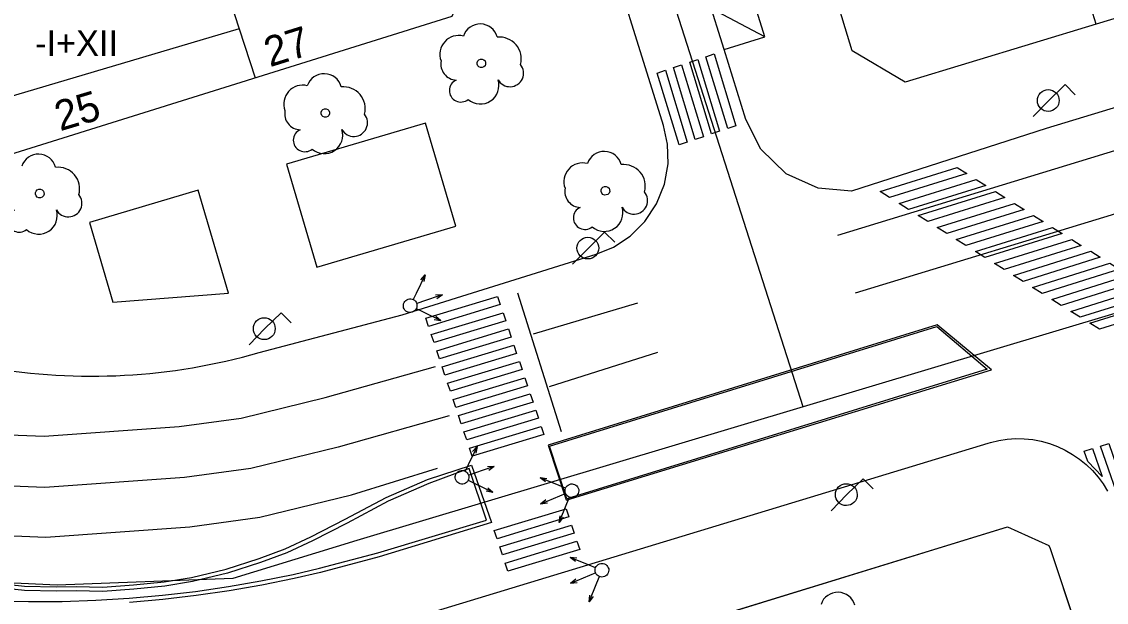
# Model space of a CAD drawing. Extents: x 282771 to 285132, y 4823109 to 4825496.
# Drawn here: x 284914.3 to 284977.7, y 4823874.3 to 4823908.2 of the extents above; entities that cross this region are included whole.
import ezdxf

# ---------------------------------------------------------------- set-up
doc = ezdxf.new("R2010")
doc.units = 0
for name, color, linetype in [('ACERA-BORDILLO', 7, 'Continuous'), ('ACERA-INTERIOR', 7, 'Continuous'), ('ARBOL', 7, 'Continuous'), ('BORDILLO', 7, 'Continuous'), ('CALLE-EJE', 7, 'Continuous'), ('CARGA_DESCARGA', 7, 'Continuous'), ('EDIFICIO', 7, 'Continuous'), ('FAROLA', 7, 'Continuous'), ('MEDIANERA', 7, 'Continuous'), ('NUM-LOCAL', 7, 'Continuous'), ('NUM-PORTAL', 7, 'Continuous'), ('PASO-PEATONES', 7, 'Continuous'), ('SEMAFORO', 7, 'Continuous'), ('SENAL-VIARIA', 7, 'Continuous'), ('TXT-ALTURA-EDIFICIO', 7, 'Continuous'), ('ZONA-VERDE', 7, 'Continuous')]:
    doc.layers.add(name, color=color, linetype=linetype)

msp = doc.modelspace()

# ---------------------------------------------------------------- linework, layer by layer
at = {"layer": 'ACERA-BORDILLO'}
for points in [[(285016.121, 4823914.704), (284974.158, 4823901.948), (284962.775, 4823898.293), (284960.836, 4823898.465), (284958.957, 4823899.314), (284957.476, 4823900.749), (284956.602, 4823902.488), (284955.327, 4823906.573), (284957.713, 4823907.318), (284951.722, 4823926.501), (284952.786, 4823928.629), (284937.838, 4823976.495), (284933.357, 4823976.922), (284932.224, 4823980.549), (284932.293, 4823981.312), (284932.88, 4823981.802), (284935.887, 4823982.741), (284934.025, 4823988.703), (284931.018, 4823987.764), (284930.256, 4823987.833), (284929.766, 4823988.42), (284927.46, 4823995.802), (284930.978, 4823998.486), (284922.691, 4824024.995)], [(284913.784, 4823887.781), (284914.28, 4823887.72), (284914.777, 4823887.665), (284915.275, 4823887.618), (284915.773, 4823887.577), (284916.272, 4823887.544), (284916.771, 4823887.518), (284917.271, 4823887.499), (284917.771, 4823887.487), (284918.271, 4823887.482), (284918.77, 4823887.484), (284919.27, 4823887.493), (284919.77, 4823887.509), (284920.27, 4823887.533), (284920.769, 4823887.563), (284921.267, 4823887.601), (284921.765, 4823887.646), (284922.263, 4823887.698), (284922.759, 4823887.756), (284923.255, 4823887.822), (284923.749, 4823887.895), (284924.243, 4823887.975), (284924.735, 4823888.062), (284925.226, 4823888.156), (284925.716, 4823888.257), (284926.204, 4823888.365), (284926.691, 4823888.479), (284927.176, 4823888.601), (284927.659, 4823888.73), (284928.141, 4823888.865), (284936.512, 4823891.069), (284947.851, 4823894.603), (284948.864, 4823895.023), (284949.835, 4823895.662), (284950.696, 4823896.514), (284951.38, 4823897.544), (284951.838, 4823898.693), (284952.05, 4823899.885), (284952.023, 4823901.047), (284951.793, 4823902.12), (284947.83, 4823914.809)], [(284936.967, 4823873.296), (284970.758, 4823883.575), (284970.892, 4823883.614), (284971.379, 4823883.729), (284971.874, 4823883.802), (284972.374, 4823883.834), (284972.874, 4823883.824), (284973.371, 4823883.772), (284973.863, 4823883.679), (284974.345, 4823883.546), (284974.814, 4823883.373), (284975.267, 4823883.161), (284975.701, 4823882.913), (284976.113, 4823882.629), (284976.5, 4823882.311), (284976.859, 4823881.963), (284977.187, 4823881.586), (284977.483, 4823881.183), (284977.745, 4823880.757)]]:
    msp.add_lwpolyline(points, dxfattribs=at)
at = {"layer": 'ACERA-INTERIOR'}
msp.add_lwpolyline([(284900.586, 4823868.441), (284909.579, 4823867.109), (284919.61, 4823866.436), (284940.722, 4823869.107), (284949.08, 4823871.663), (284971.895, 4823878.685), (284974.307, 4823877.596), (284974.381, 4823877.406), (284979.53, 4823861.955), (284956.768, 4823854.762), (284940.816, 4823851.679), (284924.81, 4823851.908), (284913.242, 4823853.286), (284904.582, 4823857.449)], close=True, dxfattribs=at)
at = {"layer": 'ARBOL'}
for centre, major_axis, start_param, end_param in [((284941.069, 4823907.022), (0.575, 0.865), 5.571865, 8.115544), ((284939.809, 4823906.292), (0.607, 0.914), 0.332204, 2.516034), ((284942.199, 4823906.022), (0.704, 1.06), 5.037628, 6.970868), ((284939.699, 4823905.722), (-0.518, -0.779), 5.09987, 6.837055), ((284942.809, 4823905.192), (-0.441, -0.664), 5.804346, 9.12097), ((284931.946, 4823904.118), (0.575, 0.865), 5.571865, 8.115544), ((284939.939, 4823904.172), (-0.372, -0.56), 4.142343, 7.558577), ((284941.079, 4823904.472), (-0.601, -0.904), 6.153272, 8.75335), ((284930.686, 4823903.388), (0.607, 0.914), 0.332204, 2.516034), ((284933.076, 4823903.118), (0.704, 1.06), 5.037628, 6.970868), ((284930.576, 4823902.818), (-0.518, -0.779), 5.09987, 6.837055), ((284933.686, 4823902.288), (-0.441, -0.664), 5.804346, 9.12097), ((284930.816, 4823901.268), (-0.372, -0.56), 4.142343, 7.558577), ((284931.956, 4823901.568), (-0.601, -0.904), 6.153272, 8.75335), ((284915.251, 4823899.418), (0.576, 0.864), 5.573195, 8.116874), ((284948.319, 4823899.578), (0.575, 0.865), 5.571865, 8.115544), ((284916.381, 4823898.418), (0.706, 1.059), 5.038958, 6.972198), ((284947.059, 4823898.848), (0.607, 0.914), 0.332204, 2.516034), ((284949.449, 4823898.578), (0.704, 1.06), 5.037628, 6.970868), ((284946.949, 4823898.278), (-0.518, -0.779), 5.09987, 6.837055), ((284916.991, 4823897.588), (-0.442, -0.663), 5.805676, 9.122301), ((284950.059, 4823897.748), (-0.441, -0.664), 5.804346, 9.12097), ((284914.121, 4823896.568), (-0.373, -0.559), 4.143674, 7.559907), ((284915.261, 4823896.868), (-0.602, -0.903), 6.154603, 8.75468), ((284947.189, 4823896.728), (-0.372, -0.56), 4.142343, 7.558577), ((284948.329, 4823897.028), (-0.601, -0.904), 6.153272, 8.75335), ((284961.977, 4823873.816), (0.576, 0.864), 5.572885, 8.116564)]:
    msp.add_ellipse(centre, major_axis=major_axis, ratio=0.999978, start_param=start_param, end_param=end_param, dxfattribs=at)
for centre in [(284941.139, 4823905.762), (284932.016, 4823902.858), (284915.321, 4823898.158), (284948.389, 4823898.318)]:
    msp.add_ellipse(centre, major_axis=(0.141, 0.212), ratio=0.999978, dxfattribs=at)
at = {"layer": 'BORDILLO'}
for points in [[(284946.088, 4823880.257), (284946.15, 4823880.257), (284970.954, 4823887.845), (284967.784, 4823890.489), (284945.052, 4823883.46), (284946.088, 4823880.257)], [(284912.787, 4823875.382), (284914.438, 4823875.204), (284916.286, 4823875.169), (284917.458, 4823875.187), (284919.006, 4823875.148), (284920.805, 4823875.282), (284922.592, 4823875.465), (284924.198, 4823875.724), (284926.223, 4823876.204), (284928.142, 4823876.826), (284929.669, 4823877.394), (284931.161, 4823878.088), (284933.186, 4823879.118), (284935.566, 4823880.398), (284937.982, 4823881.446), (284940.557, 4823882.281), (284941.733, 4823878.926), (284935.167, 4823876.926), (284931.743, 4823876.015), (284930.187, 4823875.655)], [(284930.187, 4823875.655), (284928.297, 4823875.271), (284926.388, 4823874.939), (284924.463, 4823874.659), (284922.522, 4823874.431), (284920.569, 4823874.257)]]:
    msp.add_lwpolyline(points, dxfattribs=at)
at = {"layer": 'CALLE-EJE'}
for points in [[(284959.951, 4823885.69), (284932.057, 4823972.777)], [(284978.357, 4823891.197), (284959.951, 4823885.69)], [(284959.951, 4823885.69), (284933.863, 4823877.885), (284926.617, 4823875.666), (284916.34, 4823875.266), (284908.732, 4823875.626)]]:
    msp.add_lwpolyline(points, dxfattribs=at)
at = {"layer": 'CARGA_DESCARGA'}
msp.add_lwpolyline([(284957.713, 4823907.318), (284954.581, 4823908.959), (284956.223, 4823912.091), (284953.091, 4823913.732), (284954.732, 4823916.863), (284951.6, 4823918.504), (284953.241, 4823921.636), (284950.11, 4823923.277), (284951.722, 4823926.501)], dxfattribs=at)
at = {"layer": 'EDIFICIO'}
for points in [[(284993.218, 4823912.947), (284977.078, 4823908.047), (284965.918, 4823904.667), (284962.808, 4823906.487), (284956.328, 4823927.837), (284951.658, 4823943.227), (284947.138, 4823958.077), (284942.478, 4823973.407), (284971.338, 4823982.218), (284963.159, 4824009.718), (284934.528, 4824000.188), (284928.689, 4824018.748), (284924.059, 4824033.508), (284925.889, 4824037.148), (284953.573, 4824046.162), (284952.624, 4824049.404), (284978.603, 4824056.507), (284987.449, 4824027.428), (284994.809, 4824003.878), (284998.168, 4823993.048), (285001.208, 4823983.278), (285004.118, 4823973.918), (285011.868, 4823949.008)], [(284900.914, 4823896.472), (284939.433, 4823908.51), (284940.916, 4823911.79), (284916.556, 4823989.795), (284902.908, 4823985.797), (284891.078, 4823982.087), (284885.758, 4823980.417), (284872.578, 4823976.297), (284877.718, 4823960.107), (284880.138, 4823952.506), (284883.888, 4823940.736), (284885.268, 4823936.386), (284890.388, 4823920.296), (284891.078, 4823918.126), (284897.392, 4823898.305), (284900.914, 4823896.472)]]:
    msp.add_lwpolyline(points, dxfattribs=at)
at = {"layer": 'FAROLA'}
for p, q in [((284975.258, 4823904.517), (284974.318, 4823903.587)), ((284975.848, 4823903.927), (284975.258, 4823904.517)), ((284974.318, 4823903.587), (284973.388, 4823902.647)), ((284948.344, 4823895.897), (284947.404, 4823894.967)), ((284948.934, 4823895.307), (284948.344, 4823895.897)), ((284947.404, 4823894.967), (284946.474, 4823894.027)), ((284929.427, 4823891.188), (284928.487, 4823890.258)), ((284930.017, 4823890.598), (284929.427, 4823891.188)), ((284928.487, 4823890.258), (284927.557, 4823889.318)), ((284963.451, 4823881.49), (284962.511, 4823880.56)), ((284964.041, 4823880.9), (284963.451, 4823881.49)), ((284962.511, 4823880.56), (284961.581, 4823879.62))]:
    msp.add_line(p, q, dxfattribs=at)
msp.add_circle((284947.364, 4823894.967), 0.638, dxfattribs=at)
for centre in [(284974.278, 4823903.587), (284928.447, 4823890.258), (284962.471, 4823880.56)]:
    msp.add_ellipse(centre, major_axis=(0.353, 0.531), ratio=0.999978, dxfattribs=at)
at = {"layer": 'MEDIANERA'}
for p, q in [((284977.078, 4823908.047), (284974.268, 4823917.117)), ((284926.408, 4823909.536), (284926.977, 4823907.786)), ((284926.977, 4823907.786), (284909.927, 4823902.736)), ((284926.977, 4823907.786), (284927.909, 4823904.908))]:
    msp.add_line(p, q, dxfattribs=at)
at = {"layer": 'PASO-PEATONES'}
for points in [[(284954.27, 4823906.149), (284954.744, 4823906.308), (284956.013, 4823902.112), (284955.539, 4823901.953)], [(284952.373, 4823905.513), (284952.847, 4823905.672), (284954.116, 4823901.476), (284953.642, 4823901.317)], [(284953.321, 4823905.831), (284953.795, 4823905.99), (284955.064, 4823901.794), (284954.59, 4823901.635)], [(284951.424, 4823905.195), (284951.898, 4823905.354), (284953.167, 4823901.158), (284952.693, 4823900.999)], [(284964.445, 4823898.263), (284968.958, 4823899.673), (284969.515, 4823899.323), (284965.002, 4823897.914)], [(284965.56, 4823897.564), (284970.073, 4823898.974), (284970.63, 4823898.624), (284966.117, 4823897.214)], [(284966.675, 4823896.865), (284971.187, 4823898.274), (284971.745, 4823897.925), (284967.232, 4823896.515)], [(284967.79, 4823896.165), (284972.302, 4823897.575), (284972.86, 4823897.225), (284968.347, 4823895.815)], [(284968.904, 4823895.466), (284973.417, 4823896.875), (284973.974, 4823896.526), (284969.462, 4823895.116)], [(284970.019, 4823894.766), (284974.532, 4823896.176), (284975.089, 4823895.826), (284970.577, 4823894.417)], [(284971.134, 4823894.067), (284975.647, 4823895.477), (284976.204, 4823895.127), (284971.691, 4823893.717)], [(284972.249, 4823893.368), (284976.762, 4823894.777), (284977.319, 4823894.428), (284972.806, 4823893.018)], [(284973.364, 4823892.668), (284977.876, 4823894.078), (284978.434, 4823893.728), (284973.921, 4823892.318)], [(284974.479, 4823891.969), (284978.991, 4823893.379), (284979.045, 4823893.345), (284979.549, 4823893.029), (284975.036, 4823891.619)], [(284937.892, 4823890.866), (284942.088, 4823892.136), (284942.247, 4823891.662), (284938.052, 4823890.392)], [(284975.593, 4823891.269), (284980.106, 4823892.679), (284980.664, 4823892.329), (284976.151, 4823890.92)], [(284976.708, 4823890.57), (284981.221, 4823891.98), (284981.778, 4823891.63), (284977.266, 4823890.22)], [(284938.211, 4823889.918), (284942.406, 4823891.188), (284942.566, 4823890.713), (284938.37, 4823889.444)], [(284938.529, 4823888.969), (284942.725, 4823890.239), (284942.884, 4823889.765), (284938.688, 4823888.495)], [(284938.847, 4823888.021), (284943.043, 4823889.291), (284943.202, 4823888.816), (284939.007, 4823887.547)], [(284939.166, 4823887.072), (284943.361, 4823888.342), (284943.521, 4823887.868), (284939.325, 4823886.598)], [(284939.484, 4823886.124), (284943.68, 4823887.394), (284943.839, 4823886.919), (284939.643, 4823885.65)], [(284939.802, 4823885.175), (284943.998, 4823886.445), (284944.157, 4823885.971), (284939.962, 4823884.701)], [(284940.121, 4823884.227), (284944.316, 4823885.497), (284944.475, 4823885.023), (284940.28, 4823883.753)], [(284940.439, 4823883.278), (284944.635, 4823884.548), (284944.794, 4823884.074), (284940.598, 4823882.804)], [(284976.377, 4823883.1), (284976.855, 4823883.248), (284977.422, 4823881.611), (284976.583, 4823882.504)], [(284977.333, 4823883.396), (284977.811, 4823883.544), (284979.188, 4823879.569), (284978.71, 4823879.421)], [(284941.894, 4823878.46), (284946.09, 4823879.73), (284946.249, 4823879.255), (284942.054, 4823877.986)], [(284942.213, 4823877.511), (284946.408, 4823878.781), (284946.568, 4823878.307), (284942.372, 4823877.037)], [(284942.531, 4823876.563), (284946.727, 4823877.833), (284946.886, 4823877.359), (284942.69, 4823876.089)]]:
    msp.add_lwpolyline(points, close=True, dxfattribs=at)
at = {"layer": 'SEMAFORO'}
for p, q in [((284937.852, 4823893.401), (284937.327, 4823892.322)), ((284937.596, 4823893.103), (284937.852, 4823893.401)), ((284937.852, 4823893.401), (284937.776, 4823893.015)), ((284937.327, 4823892.322), (284937.152, 4823891.962)), ((284937.725, 4823891.861), (284938.861, 4823892.253)), ((284938.464, 4823892.235), (284938.861, 4823892.253)), ((284938.537, 4823892.021), (284938.861, 4823892.253)), ((284937.351, 4823891.732), (284937.725, 4823891.861)), ((284937.336, 4823891.428), (284937.695, 4823891.252)), ((284937.695, 4823891.252), (284938.774, 4823890.727)), ((284938.476, 4823890.983), (284938.774, 4823890.727)), ((284938.389, 4823890.803), (284938.774, 4823890.727)), ((284940.884, 4823883.375), (284940.359, 4823882.297)), ((284940.628, 4823883.078), (284940.884, 4823883.375)), ((284940.884, 4823883.375), (284940.808, 4823882.99)), ((284940.359, 4823882.297), (284940.183, 4823881.937)), ((284940.757, 4823881.836), (284941.893, 4823882.227)), ((284941.495, 4823882.21), (284941.893, 4823882.227)), ((284941.569, 4823881.996), (284941.893, 4823882.227)), ((284940.368, 4823881.402), (284940.727, 4823881.227)), ((284940.382, 4823881.707), (284940.757, 4823881.836)), ((284945.692, 4823881.088), (284944.579, 4823881.536)), ((284944.894, 4823881.301), (284944.579, 4823881.536)), ((284944.969, 4823881.487), (284944.579, 4823881.536)), ((284940.727, 4823881.227), (284941.806, 4823880.701)), ((284941.421, 4823880.778), (284941.806, 4823880.701)), ((284941.508, 4823880.958), (284941.806, 4823880.701)), ((284946.063, 4823880.938), (284945.692, 4823881.088)), ((284945.705, 4823880.478), (284944.599, 4823880.008)), ((284944.906, 4823880.261), (284944.599, 4823880.008)), ((284944.995, 4823880.053), (284944.599, 4823880.008)), ((284945.686, 4823878.933), (284946.135, 4823880.046)), ((284946.07, 4823880.633), (284945.705, 4823880.478)), ((284946.135, 4823880.046), (284946.284, 4823880.417)), ((284945.686, 4823878.933), (284945.736, 4823879.323)), ((284945.921, 4823879.249), (284945.686, 4823878.933)), ((284947.445, 4823876.441), (284946.332, 4823876.889)), ((284946.647, 4823876.655), (284946.332, 4823876.889)), ((284946.721, 4823876.84), (284946.332, 4823876.889)), ((284947.816, 4823876.291), (284947.445, 4823876.441)), ((284947.458, 4823875.832), (284946.352, 4823875.361)), ((284946.659, 4823875.615), (284946.352, 4823875.361)), ((284947.822, 4823875.987), (284947.458, 4823875.832)), ((284947.887, 4823875.4), (284948.037, 4823875.771)), ((284946.747, 4823875.406), (284946.352, 4823875.361)), ((284947.439, 4823874.287), (284947.887, 4823875.4)), ((284947.439, 4823874.287), (284947.488, 4823874.677)), ((284947.674, 4823874.602), (284947.439, 4823874.287))]:
    msp.add_line(p, q, dxfattribs=at)
for centre, major_axis in [((284936.976, 4823891.603), (0.196, -0.349)), ((284940.008, 4823881.578), (0.196, -0.349)), ((284946.434, 4823880.788), (-0.22, 0.334)), ((284948.187, 4823876.142), (-0.22, 0.334))]:
    msp.add_ellipse(centre, major_axis=major_axis, ratio=0.999978, dxfattribs=at)
at = {"layer": 'SENAL-VIARIA'}
for p, q in [((284955.327, 4823906.573), (284933.285, 4823977.153)), ((285017.872, 4823912.795), (284961.954, 4823895.707)), ((285018.905, 4823909.415), (284962.987, 4823892.326)), ((284943.242, 4823892.361), (284945.8, 4823884.24)), ((284944.183, 4823889.962), (284950.293, 4823891.774)), ((284945.125, 4823886.888), (284951.448, 4823888.878))]:
    msp.add_line(p, q, dxfattribs=at)
for points in [[(284939.258, 4823885.155), (284932.769, 4823883.336), (284927.653, 4823882.086), (284923.79, 4823881.559), (284915.627, 4823880.969), (284911.258, 4823881.144), (284908.002, 4823881.573), (284904.387, 4823882.334), (284900.251, 4823883.474), (284895.41, 4823885.458), (284887.893, 4823889.528), (284875.593, 4823897.338), (284867.582, 4823902.562)], [(284872.238, 4823895.906), (284881.202, 4823890.393), (284889.222, 4823885.417), (284894.195, 4823882.836), (284899.355, 4823880.721), (284904.143, 4823879.384), (284907.467, 4823878.731), (284911.011, 4823878.265), (284915.673, 4823878.078), (284924.089, 4823878.686), (284928.192, 4823879.246), (284933.538, 4823880.552), (284938.574, 4823882.107)], [(284898.388, 4823887.652), (284901.181, 4823886.333), (284904.791, 4823885.32), (284908.557, 4823884.524), (284911.514, 4823884.135), (284915.579, 4823883.972), (284923.478, 4823884.543), (284927.093, 4823885.036), (284932.008, 4823886.237), (284938.448, 4823888.042)]]:
    msp.add_lwpolyline(points, dxfattribs=at)
at = {"layer": 'ZONA-VERDE'}
for p, q in [((284937.868, 4823902.272), (284929.744, 4823899.872)), ((284939.646, 4823896.253), (284937.868, 4823902.272)), ((284929.744, 4823899.872), (284931.522, 4823893.853)), ((284924.584, 4823898.348), (284918.221, 4823896.468)), ((284926.362, 4823892.329), (284924.584, 4823898.348)), ((284918.221, 4823896.468), (284919.597, 4823891.81)), ((284931.522, 4823893.853), (284939.646, 4823896.253)), ((284919.597, 4823891.81), (284926.362, 4823892.329)), ((284945.124, 4823883.399), (284967.758, 4823890.391)), ((284967.758, 4823890.391), (284970.701, 4823887.883)), ((284970.701, 4823887.883), (284946.139, 4823880.31)), ((284946.139, 4823880.31), (284945.124, 4823883.399)), ((284949.08, 4823871.663), (284971.895, 4823878.685)), ((284971.895, 4823878.685), (284974.307, 4823877.596)), ((284974.307, 4823877.596), (284974.381, 4823877.406)), ((284974.381, 4823877.406), (284979.53, 4823861.955))]:
    msp.add_line(p, q, dxfattribs=at)
for points in [[(284931.679, 4823876.256), (284935.094, 4823877.165), (284941.431, 4823879.063), (284940.422, 4823882.083), (284938.059, 4823881.208), (284935.684, 4823880.177), (284933.299, 4823878.895), (284931.266, 4823877.861), (284929.766, 4823877.164), (284928.224, 4823876.59), (284926.291, 4823875.963), (284924.247, 4823875.479), (284922.625, 4823875.217), (284920.827, 4823875.033), (284919.012, 4823874.898), (284917.457, 4823874.936), (284916.285, 4823874.919), (284914.423, 4823874.955), (284912.765, 4823875.133)], [(284912.685, 4823874.361), (284914.659, 4823874.314), (284916.629, 4823874.323), (284918.594, 4823874.387), (284920.55, 4823874.506), (284922.496, 4823874.68), (284924.43, 4823874.906), (284926.349, 4823875.186), (284928.251, 4823875.517), (284930.134, 4823875.899), (284931.679, 4823876.256)]]:
    msp.add_lwpolyline(points, dxfattribs=at)

# ---------------------------------------------------------------- texts
at = {"layer": 'NUM-LOCAL'}
msp.add_text('27', height=1.75, rotation=17.31228, dxfattribs=at).set_placement((284928.775, 4823905.529))
at = {"layer": 'NUM-PORTAL'}
msp.add_text('25', height=1.75, rotation=16.60064, dxfattribs=at).set_placement((284916.51, 4823901.787))
at = {"layer": 'TXT-ALTURA-EDIFICIO'}
msp.add_text('-I+XII', height=1.5, rotation=0.0006, dxfattribs=at).set_placement((284915.049, 4823906.196))

doc.saveas('drawing.dxf')
